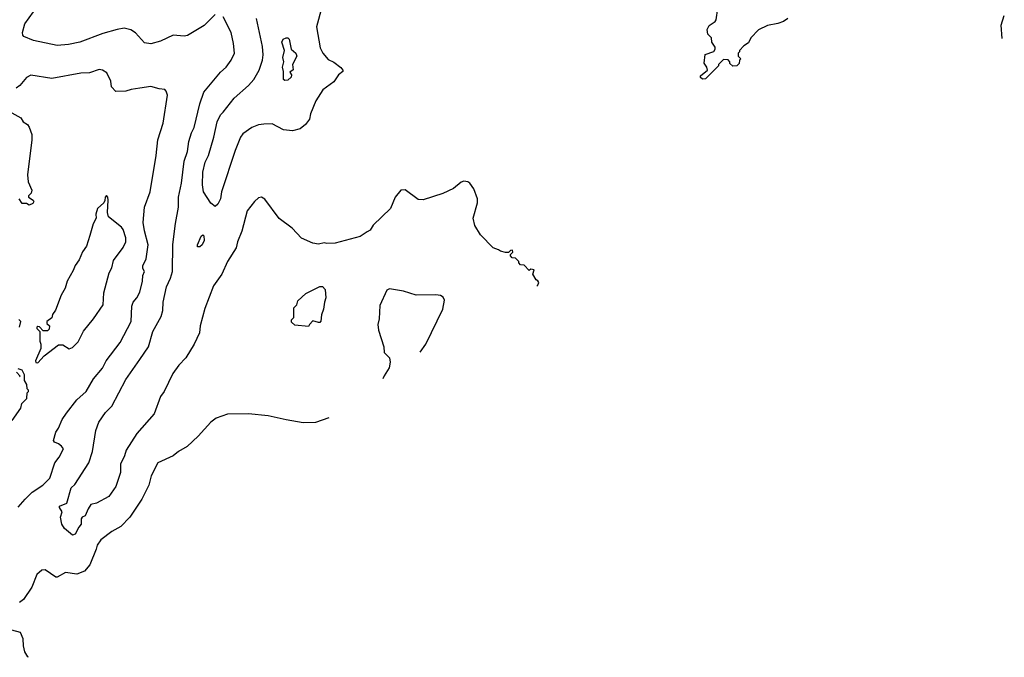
# Model space of a CAD drawing. Extents: x 1678759 to 1859541, y 384609 to 522867.
# Tile 460 of 466: x 1831596 to 1838646, y 455023 to 459586. Entities that reach past the tile are written whole.
import ezdxf

# ---------------------------------------------------------------- set-up
doc = ezdxf.new("R2010")
doc.units = 0

msp = doc.modelspace()

# ---------------------------------------------------------------- linework, layer by layer
at = {"layer": '0CON20XD'}
for points in [[(1832995, 459622), (1832916.2, 459545), (1832798.3, 459471.7), (1832775, 459468.6), (1832695, 459475.7), (1832605, 459431.4), (1832535, 459413.3), (1832490.3, 459420.3), (1832425, 459492.5), (1832393, 459513), (1832344.4, 459524.4), (1832294.6, 459515.4), (1832192.6, 459487.4), (1832026.1, 459423.9), (1831945, 459407.8), (1831865, 459400.5), (1831695, 459437.5), (1831626.7, 459465), (1831618, 459475), (1831617.5, 459495), (1831634.2, 459555), (1831695, 459642.5)], [(1833758.9, 459675), (1833720.5, 459535), (1833747.8, 459385), (1833766.9, 459345), (1833805, 459302), (1833845, 459281.2), (1833895, 459242.5), (1833910, 459225), (1833910, 459215), (1833878.8, 459191.2), (1833845, 459141.2), (1833767, 459083), (1833715.8, 459005), (1833678.3, 458911.7), (1833670.5, 458875), (1833641.9, 458835), (1833604.7, 458805.3), (1833550.6, 458789.4), (1833485, 458797.5), (1833405, 458840.4), (1833345, 458838.9), (1833305, 458833.6), (1833258, 458815), (1833195, 458770), (1833176.7, 458745), (1833140.1, 458649.9), (1833040.5, 458355), (1833033.1, 458305), (1833014, 458265), (1832995, 458250), (1832965, 458273.8), (1832911.8, 458355), (1832904.6, 458405), (1832906.7, 458495), (1832923.1, 458565), (1832947.3, 458612.7), (1832986.9, 458745), (1833010, 458855), (1833034.8, 458905.2), (1833052.2, 458925), (1833132.2, 459025), (1833234.4, 459115), (1833271.9, 459158.1), (1833310.9, 459225), (1833334.6, 459295), (1833340, 459335), (1833335.3, 459395), (1833291.1, 459595)], [(1837096.4, 459593.6), (1837065, 459572.5), (1837025, 459557.5), (1836950, 459545), (1836887, 459513), (1836830, 459455), (1836815, 459420), (1836781.7, 459398.3), (1836750, 459365), (1836750, 459355), (1836740, 459345), (1836740, 459325), (1836760, 459305), (1836750, 459295), (1836748.3, 459271.7), (1836730, 459255), (1836703, 459253), (1836681.7, 459271.7), (1836680, 459285), (1836668.3, 459298.3), (1836635, 459300), (1836600, 459265), (1836600, 459255), (1836506.4, 459163.6), (1836485, 459160), (1836471.7, 459171.7), (1836470, 459185), (1836520, 459225), (1836517, 459247), (1836497.5, 459275), (1836503, 459337), (1836565, 459357.5), (1836576.7, 459375), (1836575, 459390), (1836552.5, 459425), (1836550, 459455), (1836523, 459483), (1836517.5, 459515), (1836533.3, 459545), (1836576.1, 459573.9), (1836583.3, 459585), (1836594.1, 459665.9)], [(1835298.8, 457678), (1835306.7, 457685), (1835312.5, 457705), (1835307, 457717), (1835293.6, 457723.6), (1835270, 457765), (1835280, 457795), (1835255, 457800), (1835245, 457790), (1835208.3, 457828.3), (1835181.7, 457831.7), (1835170, 457845), (1835170, 457855), (1835145, 457880), (1835121.7, 457881.7), (1835110, 457895), (1835110, 457905), (1835127, 457923), (1835125, 457937.5), (1835110, 457935), (1835095, 457920), (1835075, 457920), (1835038.3, 457928.3), (1835025, 457940), (1834985, 457952.5), (1834895, 458046.7), (1834855, 458112.5), (1834844, 458165), (1834873.3, 458275), (1834873.3, 458305), (1834846.7, 458375), (1834820, 458415), (1834805, 458426.2), (1834775, 458430), (1834756.1, 458423.9), (1834702.7, 458377.3), (1834625, 458342.5), (1834485, 458295.8), (1834448.8, 458298.8), (1834355, 458367.5), (1834323.9, 458366.1), (1834283.9, 458316.1), (1834250, 458235), (1834128, 458115), (1834105, 458078.8), (1834085, 458068), (1834035, 458034.2), (1833855, 457986.2), (1833795, 457984), (1833775, 457988.8), (1833735, 457980), (1833695.9, 457985.9), (1833612.7, 458022.7), (1833546.2, 458095), (1833455, 458163.3), (1833351.7, 458301.7), (1833326.4, 458316.4), (1833305, 458310), (1833276.2, 458285), (1833225, 458217.5), (1833187, 458073), (1833156, 457995), (1833146.6, 457953.4), (1833082.9, 457855), (1833042.5, 457765), (1832985, 457681.2), (1832920.7, 457519.3), (1832889.2, 457395), (1832884.4, 457345), (1832845.7, 457265), (1832785, 457166), (1832735, 457114), (1832693.5, 457055), (1832630.5, 456925), (1832605, 456888.8), (1832557.9, 456765), (1832435, 456624.4), (1832357.5, 456505), (1832345.9, 456464.1), (1832318.7, 456405), (1832316.9, 456345), (1832285.5, 456245), (1832235, 456173.3), (1832145, 456125.6), (1832105, 456116.2), (1832086.1, 456086.1), (1832065, 456036.2), (1832044.2, 456025.8), (1832036.7, 456015), (1832035.8, 455975), (1832018.8, 455955), (1831993.3, 455905), (1831975, 455896.2), (1831916.7, 455945), (1831898.8, 455975), (1831887.5, 456025), (1831900.8, 456065), (1831880.8, 456095), (1831881.2, 456105), (1831934.4, 456125.6), (1831965.6, 456235), (1831990, 456260), (1832090.7, 456415), (1832117.8, 456495), (1832141.9, 456645), (1832163.5, 456705), (1832210.5, 456775), (1832255, 456820.8), (1832355, 457011.4), (1832455.8, 457154.2), (1832519.1, 457245), (1832550.4, 457355), (1832609.1, 457460.9), (1832621.5, 457505), (1832623.6, 457565), (1832646.2, 457675), (1832676.5, 457735), (1832690, 457785), (1832693.8, 457976.2), (1832712, 458128), (1832733.5, 458245), (1832733.9, 458315), (1832755.5, 458415), (1832775, 458572.5), (1832796.7, 458643.3), (1832806.5, 458715), (1832825.5, 458775), (1832845, 458813.8), (1832885.5, 458984.5), (1832913.6, 459066.4), (1833035, 459209.2), (1833075, 459246), (1833109.2, 459295), (1833133.1, 459345), (1833128.1, 459415), (1833110, 459495), (1833053.8, 459605)], [(1838630.7, 459451.8), (1838624.4, 459545.6), (1838645.7, 459615)], [(1833495, 459150), (1833485, 459157.5), (1833484.5, 459215), (1833477.5, 459245), (1833488.4, 459285), (1833480.4, 459315), (1833492.8, 459365), (1833474, 459426), (1833483.2, 459446.8), (1833505, 459456.9), (1833516.2, 459456.2), (1833525.4, 459445.4), (1833539.1, 459375), (1833572.9, 459345), (1833580.9, 459325), (1833550, 459265), (1833553.9, 459226.1), (1833530.7, 459209.3), (1833541.2, 459191.2), (1833538.8, 459175), (1833515, 459153.8), (1833495, 459150)], [(1831585, 456097.5), (1831635, 456155.8), (1831685, 456204.3), (1831762.5, 456255), (1831812.5, 456305), (1831848.6, 456415), (1831878, 456455), (1831908.8, 456515), (1831896.7, 456535), (1831875, 456551.2), (1831845, 456562.5), (1831837.5, 456575), (1831854.2, 456635), (1831875, 456663.8), (1831900, 456725), (1831930.2, 456769.8), (1832004.2, 456865), (1832072.9, 456925), (1832125.7, 457015), (1832188.3, 457091.7), (1832216.2, 457143.8), (1832314.6, 457275.4), (1832393.3, 457425), (1832398.2, 457535), (1832409.4, 457565), (1832435.4, 457594.6), (1832455.6, 457635), (1832475.6, 457715), (1832478.6, 457755), (1832490, 457785), (1832478, 457805), (1832478.1, 457825), (1832502.2, 457875), (1832516.4, 457973.6), (1832489.4, 458075), (1832480, 458135), (1832490, 458245), (1832529.4, 458355), (1832573.1, 458615), (1832584.4, 458725), (1832622.9, 458845), (1832654, 459045), (1832646, 459075), (1832635, 459086), (1832595, 459090), (1832535, 459107.5), (1832455.8, 459095.8), (1832393.9, 459086.1), (1832355, 459073.3), (1832285, 459072.5), (1832253.3, 459105), (1832249.2, 459145), (1832221.2, 459205), (1832190, 459225), (1832165, 459228.9), (1832095, 459205.7), (1832035, 459201.9), (1831825.7, 459164.3), (1831675, 459188), (1831645, 459171.2), (1831596.2, 459115), (1831570, 459095)], [(1831539.5, 458919.5), (1831605, 458883.3), (1831622, 458855), (1831651.2, 458835), (1831665, 458816.2), (1831684, 458765), (1831683.9, 458726.1), (1831651.2, 458475), (1831656.7, 458425), (1831682.5, 458365), (1831677.5, 458345), (1831660, 458325), (1831660, 458315), (1831692.5, 458295), (1831696.7, 458285), (1831689.3, 458270.7), (1831665, 458257.5), (1831645, 458270), (1831615, 458270), (1831593, 458303)], [(1831725, 457130), (1831770.7, 457179.3), (1831875, 457260), (1831905, 457260), (1831950.7, 457230.7), (1831975, 457240), (1832015, 457280), (1832053.4, 457356.6), (1832125, 457446.2), (1832193.1, 457545), (1832197.8, 457632.2), (1832238, 457775), (1832255, 457810), (1832266.7, 457863.3), (1832337.3, 457955), (1832355.4, 457995.4), (1832357.2, 458025), (1832336.4, 458085), (1832325, 458101.5), (1832232.5, 458175), (1832224.1, 458205.9), (1832230, 458295), (1832226.4, 458316.4), (1832217.5, 458327.5), (1832207.5, 458315), (1832207, 458293), (1832197.5, 458275), (1832153.8, 458235), (1832141.2, 458195), (1832143.3, 458165), (1832121.2, 458125), (1832097.7, 458042.3), (1832073.8, 457965), (1832046.2, 457925), (1832022.7, 457867.3), (1831993, 457827), (1831980, 457790), (1831936.1, 457713.9), (1831922.5, 457665), (1831893.3, 457615), (1831851.7, 457508.3), (1831830, 457475), (1831827, 457453), (1831790, 457425), (1831791.7, 457411.7), (1831810, 457395), (1831808.3, 457371.7), (1831795, 457360), (1831765, 457360), (1831738.3, 457388.3), (1831725, 457390), (1831720, 457385), (1831720, 457375), (1831740, 457355), (1831740, 457285), (1831747.5, 457265), (1831747, 457233), (1831710, 457145), (1831711.7, 457131.7), (1831725, 457130)], [(1832870, 457960), (1832868.8, 457975), (1832895, 458036.7), (1832906.4, 458046.4), (1832915, 458040), (1832917.5, 458005), (1832903.3, 457975), (1832885, 457961.2), (1832870, 457960)], [(1833665, 457390), (1833565, 457400), (1833541.7, 457421.7), (1833541.7, 457438.3), (1833560, 457455), (1833560, 457525), (1833580, 457545), (1833587.5, 457575), (1833643.9, 457626.1), (1833745, 457677.5), (1833765, 457677.5), (1833782.5, 457655), (1833787.5, 457595), (1833777.5, 457565), (1833772.5, 457515), (1833757, 457473), (1833751.7, 457428.3), (1833745, 457420), (1833735, 457420), (1833695, 457430), (1833670, 457405), (1833665, 457390)], [(1834463.4, 457206.9), (1834504.2, 457265), (1834625.8, 457515), (1834638.3, 457578.3), (1834629.3, 457599.3), (1834608.3, 457611.7), (1834575, 457616.2), (1834435, 457614.3), (1834345, 457642.9), (1834245, 457658.8), (1834225, 457650), (1834175, 457540), (1834168.8, 457445), (1834160, 457405), (1834164.3, 457364.3), (1834204.1, 457244.1), (1834206.7, 457205), (1834243.8, 457165), (1834248.8, 457135), (1834241.2, 457095), (1834205, 457037.5), (1834197.2, 457015.1)], [(1831595.5, 457384.5), (1831603.8, 457425), (1831590.7, 457440.7)], [(1831541.5, 456718.5), (1831603.8, 456805), (1831611.7, 456838.3), (1831646.7, 456875), (1831650, 456915), (1831660, 456925), (1831660, 456935), (1831650, 456945), (1831647.5, 456975), (1831630, 457005), (1831630, 457045), (1831615, 457077.5), (1831585, 457087.5)], [(1831573, 457063), (1831600, 457035), (1831595, 457030)], [(1833809.9, 456735.8), (1833715, 456704.2), (1833625, 456701.4), (1833505, 456723.1), (1833375, 456750), (1833235, 456765.6), (1833085, 456764), (1833003.3, 456735), (1832964.1, 456705.9), (1832875, 456606.7), (1832795, 456531.2), (1832734.2, 456495.8), (1832695.7, 456464.3), (1832586.1, 456413.9), (1832538.3, 456321.7), (1832520, 456255), (1832470.6, 456155), (1832384.3, 456025), (1832320.3, 455959.7), (1832255, 455923.1), (1832176.4, 455863.6), (1832151.4, 455825), (1832143.2, 455796.8), (1832098.1, 455685), (1832061.1, 455638.9), (1832005, 455617.5), (1831925, 455630.9), (1831865, 455597.5), (1831855, 455597.1), (1831778, 455648), (1831755, 455646.7), (1831720, 455615), (1831683.6, 455525), (1831624.1, 455435.9), (1831595, 455414.5)], [(1831659.4, 455023.2), (1831655, 455026.7), (1831633.4, 455063.4), (1831622.5, 455105), (1831622, 455155), (1831601.2, 455201.2), (1831505, 455227.5)]]:
    msp.add_lwpolyline(points, dxfattribs=at)

doc.saveas('drawing.dxf')
